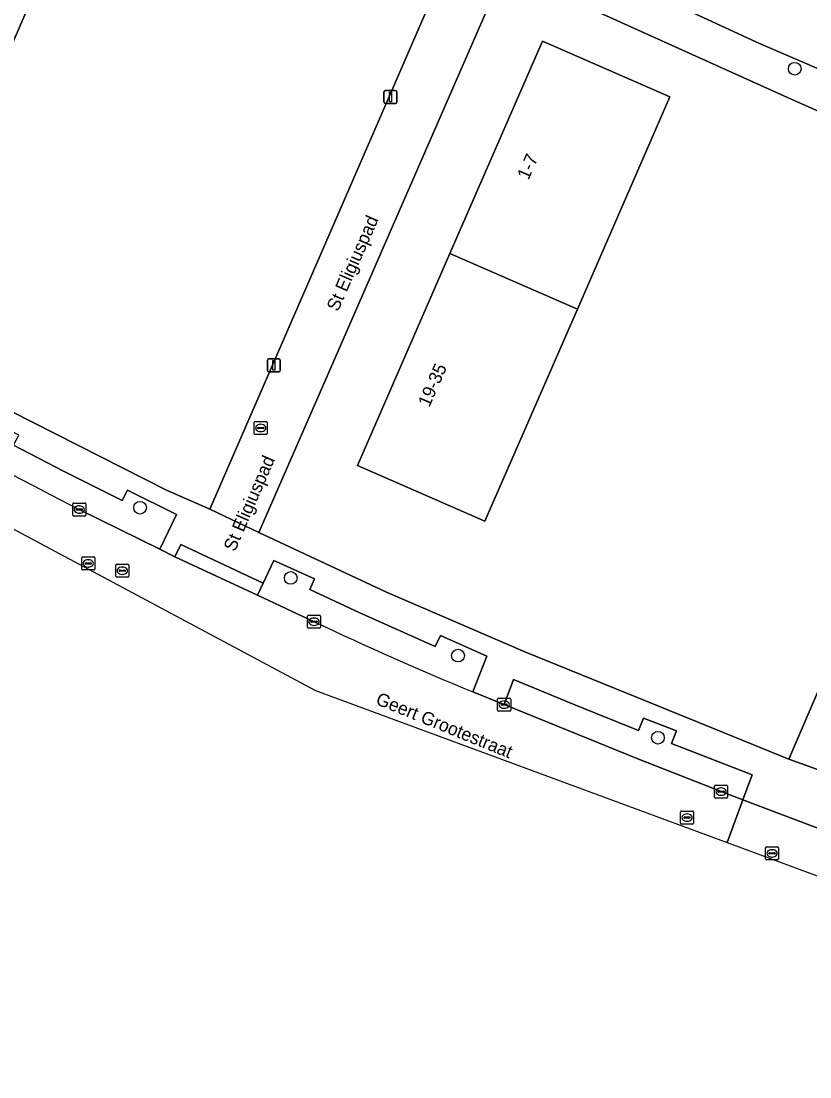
# Model space of a CAD drawing. Extents: x 162803 to 163818, y 381639 to 382475.
# Drawn here: x 163477 to 163537.7, y 381737.8 to 381819 of the extents above; entities that cross this region are included whole.
import ezdxf

# ---------------------------------------------------------------- set-up
doc = ezdxf.new("R2010")
doc.units = 0
for name, color, linetype in [('IMGEO_Boom', 7, 'Continuous'), ('IMGEO_Erf', 7, 'Continuous'), ('IMGEO_Groenvoorziening', 7, 'Continuous'), ('IMGEO_Kolk', 7, 'Continuous'), ('IMGEO_Lichtmast', 7, 'Continuous'), ('IMGEO_Openbare_ruimte_label', 7, 'Continuous'), ('IMGEO_Pand', 7, 'Continuous'), ('IMGEO_Pand_nummerreeks', 7, 'Continuous'), ('IMGEO_Rijbaan_lokaal_gesloten', 7, 'Continuous'), ('IMGEO_Rijbaan_lokaal_open', 7, 'Continuous'), ('IMGEO_Rioolput', 7, 'Continuous'), ('IMGEO_Voetpad_open', 7, 'Continuous')]:
    doc.layers.add(name, color=color, linetype=linetype)

msp = doc.modelspace()

# ---------------------------------------------------------------- linework, layer by layer
at = {"layer": 'IMGEO_Boom'}
for centre in [(163536.5, 381815.298), (163486.162, 381781.552), (163497.744, 381776.158), (163510.61, 381770.192), (163525.979, 381763.873)]:
    msp.add_circle(centre, 0.489, dxfattribs=at)
at = {"layer": 'IMGEO_Erf'}
for points in [[(163469.482, 381801.434), (163459.697, 381805.683), (163466.777, 381821.989), (163473.858, 381838.296), (163483.642, 381834.047), (163476.562, 381817.741)], [(163554.407, 381804.897), (163535.946, 381813.079), (163514.191, 381822.919), (163500, 381790.434), (163495.29, 381779.652), (163500, 381777.455), (163505.12, 381775.067), (163515.74, 381770.486), (163526.108, 381766.287), (163536.042, 381762.23)], [(163512.674, 381780.518), (163502.875, 381784.792), (163509.99, 381801.103), (163517.105, 381817.414), (163526.903, 381813.14), (163519.789, 381796.829)]]:
    msp.add_lwpolyline(points, close=True, dxfattribs=at)
msp.add_lwpolyline([(163452.321, 381802.14), (163471.094, 381791.572), (163488.188, 381782.903), (163491.532, 381781.453), (163500, 381800.948), (163510.339, 381824.751)], dxfattribs=at)
at = {"layer": 'IMGEO_Groenvoorziening'}
for points in [[(163481.486, 381781.418), (163487.678, 381778.362), (163488.96, 381781.032), (163485.188, 381782.906), (163484.79, 381782.123), (163480.268, 381784.375), (163476.418, 381786.352), (163476.829, 381787.144), (163473.344, 381788.947), (163472.949, 381788.159), (163470.499, 381789.393), (163469.647, 381787.574)], [(163511.749, 381767.394), (163512.833, 381770.139), (163509.256, 381771.721), (163508.857, 381770.893), (163503.051, 381773.48), (163499.218, 381775.261), (163499.585, 381776.09), (163496.453, 381777.504), (163495.633, 381775.753)], [(163495.633, 381775.753), (163495.189, 381774.843), (163499.537, 381772.793)]]:
    msp.add_lwpolyline(points, dxfattribs=at)
msp.add_lwpolyline([(163514.158, 381766.422), (163524.551, 381762.189), (163530.838, 381759.732), (163532.508, 381759.099), (163533.236, 381761.01), (163527.032, 381763.436), (163527.418, 381764.41), (163524.881, 381765.385), (163524.487, 381764.417), (163519.597, 381766.415), (163514.867, 381768.345)], close=True, dxfattribs=at)
for centre, radius, start, end in [((164147.327, 383076.402), 1456.135, 242.264108, 242.789162), ((163620.061, 382028.895), 283.045, 244.79794, 247.50103)]:
    msp.add_arc(centre, radius, start, end, dxfattribs=at)
at = {"layer": 'IMGEO_Kolk'}
for p, q in [((163481.06, 381781.918), (163481.912, 381781.918)), ((163480.985, 381780.992), (163480.985, 381781.844)), ((163481.244, 381781.412), (163481.244, 381781.424)), ((163481.682, 381781.375), (163481.284, 381781.375)), ((163481.287, 381781.461), (163481.685, 381781.461)), ((163481.496, 381781.138), (163481.471, 381781.138)), ((163481.473, 381781.698), (163481.498, 381781.698)), ((163481.728, 381781.424), (163481.728, 381781.412)), ((163481.986, 381781.844), (163481.986, 381780.992)), ((163481.912, 381780.918), (163481.06, 381780.918)), ((163499.036, 381772.367), (163499.036, 381773.219)), ((163499.111, 381773.293), (163499.963, 381773.293)), ((163499.524, 381773.073), (163499.549, 381773.073)), ((163500.037, 381773.219), (163500.037, 381772.367)), ((163499.963, 381772.293), (163499.111, 381772.293)), ((163499.295, 381772.787), (163499.295, 381772.799)), ((163499.733, 381772.75), (163499.335, 381772.75)), ((163499.338, 381772.836), (163499.736, 381772.836)), ((163499.547, 381772.513), (163499.522, 381772.513)), ((163499.779, 381772.799), (163499.779, 381772.787)), ((163513.657, 381765.996), (163513.657, 381766.848)), ((163513.732, 381766.922), (163514.584, 381766.922)), ((163514.145, 381766.702), (163514.17, 381766.702)), ((163514.658, 381766.848), (163514.658, 381765.996)), ((163514.584, 381765.922), (163513.732, 381765.922)), ((163513.916, 381766.416), (163513.916, 381766.428)), ((163514.354, 381766.379), (163513.956, 381766.379)), ((163513.959, 381766.465), (163514.357, 381766.465)), ((163514.168, 381766.142), (163514.143, 381766.142)), ((163514.4, 381766.428), (163514.4, 381766.416)), ((163530.337, 381759.306), (163530.337, 381760.158)), ((163530.412, 381760.232), (163531.264, 381760.232)), ((163530.825, 381760.012), (163530.85, 381760.012)), ((163531.338, 381760.158), (163531.338, 381759.306)), ((163531.264, 381759.232), (163530.412, 381759.232)), ((163530.596, 381759.726), (163530.596, 381759.738)), ((163531.034, 381759.689), (163530.636, 381759.689)), ((163530.639, 381759.775), (163531.037, 381759.775)), ((163530.848, 381759.452), (163530.823, 381759.452)), ((163531.08, 381759.738), (163531.08, 381759.726))]:
    msp.add_line(p, q, dxfattribs=at)
for points in [[(163481.06, 381781.918), (163481.912, 381781.918)], [(163480.985, 381780.992), (163480.985, 381781.844)], [(163481.986, 381781.844), (163481.986, 381780.992)], [(163481.912, 381780.918), (163481.06, 381780.918)], [(163499.036, 381772.367), (163499.036, 381773.219)], [(163499.111, 381773.293), (163499.963, 381773.293)], [(163500.037, 381773.219), (163500.037, 381772.367)], [(163499.963, 381772.293), (163499.111, 381772.293)], [(163513.657, 381765.996), (163513.657, 381766.848)], [(163513.732, 381766.922), (163514.584, 381766.922)], [(163514.658, 381766.848), (163514.658, 381765.996)], [(163514.584, 381765.922), (163513.732, 381765.922)], [(163530.337, 381759.306), (163530.337, 381760.158)], [(163530.412, 381760.232), (163531.264, 381760.232)], [(163531.338, 381760.158), (163531.338, 381759.306)], [(163531.264, 381759.232), (163530.412, 381759.232)]]:
    msp.add_lwpolyline(points, dxfattribs=at)
for centre, radius, start, end in [((163481.062, 381781.842), 0.0765, 91.55205, 178.44795), ((163481.062, 381781.842), 0.0765, 91.55205, 178.44795), ((163481.91, 381781.842), 0.0765, 1.55205, 88.44795), ((163481.91, 381781.842), 0.0765, 1.55205, 88.44795), ((163481.284, 381781.421), 0.0403, 85.87752, 175.75265), ((163481.281, 381781.411), 0.0366, 178.93798, 274.71019), ((163481.685, 381781.418), 0.043, 264.86636, 352.45326), ((163481.689, 381781.423), 0.0386, 1.73085, 96.63898), ((163481.062, 381780.994), 0.0765, 181.55205, 268.44795), ((163481.062, 381780.994), 0.0765, 181.55205, 268.44795), ((163481.91, 381780.994), 0.0765, 271.55205, 358.44795), ((163481.91, 381780.994), 0.0765, 271.55205, 358.44795), ((163499.113, 381773.217), 0.0765, 91.55205, 178.44795), ((163499.113, 381773.217), 0.0765, 91.55205, 178.44795), ((163499.961, 381773.217), 0.0765, 1.55205, 88.44795), ((163499.961, 381773.217), 0.0765, 1.55205, 88.44795), ((163499.113, 381772.369), 0.0765, 181.55205, 268.44795), ((163499.113, 381772.369), 0.0765, 181.55205, 268.44795), ((163499.335, 381772.796), 0.0403, 85.87752, 175.75265), ((163499.332, 381772.786), 0.0366, 178.93798, 274.71019), ((163499.736, 381772.793), 0.043, 264.86636, 352.45326), ((163499.74, 381772.798), 0.0386, 1.73085, 96.63898), ((163499.961, 381772.369), 0.0765, 271.55205, 358.44795), ((163499.961, 381772.369), 0.0765, 271.55205, 358.44795), ((163513.734, 381766.846), 0.0765, 91.55205, 178.44795), ((163513.734, 381766.846), 0.0765, 91.55205, 178.44795), ((163514.582, 381766.846), 0.0765, 1.55205, 88.44795), ((163514.582, 381766.846), 0.0765, 1.55205, 88.44795), ((163513.734, 381765.998), 0.0765, 181.55205, 268.44795), ((163513.734, 381765.998), 0.0765, 181.55205, 268.44795), ((163513.956, 381766.425), 0.0403, 85.87752, 175.75265), ((163513.953, 381766.415), 0.0366, 178.93798, 274.71019), ((163514.357, 381766.422), 0.043, 264.86636, 352.45326), ((163514.361, 381766.427), 0.0386, 1.73085, 96.63898), ((163514.582, 381765.998), 0.0765, 271.55205, 358.44795), ((163514.582, 381765.998), 0.0765, 271.55205, 358.44795), ((163530.414, 381760.156), 0.0765, 91.55205, 178.44795), ((163530.414, 381760.156), 0.0765, 91.55205, 178.44795), ((163531.262, 381760.156), 0.0765, 1.55205, 88.44795), ((163531.262, 381760.156), 0.0765, 1.55205, 88.44795), ((163530.414, 381759.308), 0.0765, 181.55205, 268.44795), ((163530.414, 381759.308), 0.0765, 181.55205, 268.44795), ((163530.636, 381759.735), 0.0403, 85.87752, 175.75265), ((163530.633, 381759.725), 0.0366, 178.93798, 274.71019), ((163531.037, 381759.732), 0.043, 264.86636, 352.45326), ((163531.041, 381759.737), 0.0386, 1.73085, 96.63898), ((163531.262, 381759.308), 0.0765, 271.55205, 358.44795), ((163531.262, 381759.308), 0.0765, 271.55205, 358.44795)]:
    msp.add_arc(centre, radius, start, end, dxfattribs=at)
for centre, major_axis, ratio, start_param, end_param in [((163481.472, 381781.418), (-0.387, 0.002), 0.722429, 4.712389, 7.853982), ((163481.497, 381781.418), (-0.39, 0.002), 0.717154, 1.570796, 4.712389), ((163499.523, 381772.793), (-0.387, 0.002), 0.722429, 4.712389, 7.853982), ((163499.548, 381772.793), (-0.39, 0.002), 0.717154, 1.570796, 4.712389), ((163514.144, 381766.422), (-0.387, 0.002), 0.722429, 4.712389, 7.853982), ((163514.169, 381766.422), (-0.39, 0.002), 0.717154, 1.570796, 4.712389), ((163530.824, 381759.732), (-0.387, 0.002), 0.722429, 4.712389, 7.853982), ((163530.849, 381759.732), (-0.39, 0.002), 0.717154, 1.570796, 4.712389)]:
    msp.add_ellipse(centre, major_axis=major_axis, ratio=ratio, start_param=start_param, end_param=end_param, dxfattribs=at)
at = {"layer": 'IMGEO_Lichtmast'}
for p, q in [((163505.018, 381813.634), (163505.808, 381813.634)), ((163505.808, 381813.634), (163505.018, 381813.634)), ((163504.918, 381812.734), (163504.918, 381813.534)), ((163504.918, 381813.534), (163504.918, 381812.734)), ((163505.908, 381813.534), (163505.908, 381812.734)), ((163505.908, 381812.734), (163505.908, 381813.534)), ((163505.808, 381812.634), (163505.018, 381812.634)), ((163505.018, 381812.634), (163505.808, 381812.634)), ((163495.948, 381792.107), (163495.948, 381792.907)), ((163495.948, 381792.907), (163495.948, 381792.107)), ((163496.048, 381793.007), (163496.838, 381793.007)), ((163496.838, 381793.007), (163496.048, 381793.007)), ((163496.938, 381792.907), (163496.938, 381792.107)), ((163496.938, 381792.107), (163496.938, 381792.907)), ((163496.838, 381792.007), (163496.048, 381792.007)), ((163496.048, 381792.007), (163496.838, 381792.007))]:
    msp.add_line(p, q, dxfattribs=at)
for points in [[(163505.338, 381813.509), (163505.488, 381813.509), (163505.488, 381812.759), (163505.338, 381812.759), (163505.338, 381813.509)], [(163496.368, 381792.882), (163496.518, 381792.882), (163496.518, 381792.132), (163496.368, 381792.132), (163496.368, 381792.882)]]:
    msp.add_lwpolyline(points, dxfattribs=at)
for centre, start, end in [((163505.018, 381813.534), 90, 180), ((163505.018, 381813.534), 90, 180), ((163505.808, 381813.534), 0, 90), ((163505.808, 381813.534), 360, 90), ((163505.018, 381812.734), 180, 270), ((163505.018, 381812.734), 180, 270), ((163505.808, 381812.734), 270, 0), ((163505.808, 381812.734), 270, 0), ((163496.048, 381792.907), 90, 180), ((163496.048, 381792.907), 90, 180), ((163496.838, 381792.907), 0, 90), ((163496.838, 381792.907), 360, 90), ((163496.048, 381792.107), 180, 270), ((163496.048, 381792.107), 180, 270), ((163496.838, 381792.107), 270, 0), ((163496.838, 381792.107), 270, 0)]:
    msp.add_arc(centre, 0.1, start, end, dxfattribs=at)
at = {"layer": 'IMGEO_Pand'}
for points in [[(163466.777, 381821.989), (163476.562, 381817.741), (163483.642, 381834.047), (163473.858, 381838.296)], [(163519.789, 381796.829), (163526.903, 381813.14), (163517.105, 381817.414), (163509.99, 381801.103)], [(163519.789, 381796.829), (163509.99, 381801.103), (163502.875, 381784.792), (163512.674, 381780.518)]]:
    msp.add_lwpolyline(points, close=True, dxfattribs=at)
at = {"layer": 'IMGEO_Rijbaan_lokaal_gesloten'}
msp.add_lwpolyline([(163539.612, 381752.735), (163540.781, 381756.015), (163539.57, 381756.447), (163532.508, 381759.099), (163531.295, 381755.808)], close=True, dxfattribs=at)
at = {"layer": 'IMGEO_Rijbaan_lokaal_open'}
for points in [[(163471.754, 381847.37), (163487.24, 381839.376), (163500, 381833.05), (163510.521, 381828.057), (163516.325, 381825.302), (163533.779, 381817.249), (163554.293, 381808.419), (163561.102, 381805.535), (163577.998, 381798.72), (163599.538, 381790.571), (163605.983, 381788.269), (163626.738, 381781.138), (163633.654, 381778.796), (163637.107, 381777.697), (163639.414, 381776.915)], [(163469.647, 381787.574), (163467.78, 381788.577), (163467.596, 381788.683), (163461.407, 381792.145), (163454.695, 381795.909), (163451.837, 381797.516), (163449.899, 381794.075), (163499.648, 381767.498), (163531.295, 381755.808)], [(163499.537, 381772.793), (163495.189, 381774.843), (163488.831, 381777.787), (163487.678, 381778.362), (163481.486, 381781.418)], [(163531.295, 381755.808), (163532.508, 381759.099), (163530.838, 381759.732), (163524.551, 381762.189), (163514.158, 381766.422), (163511.749, 381767.394)]]:
    msp.add_lwpolyline(points, dxfattribs=at)
msp.add_lwpolyline([(163489.298, 381778.725), (163488.831, 381777.787), (163495.189, 381774.843), (163495.633, 381775.753)], close=True, dxfattribs=at)
for centre, radius, start, end in [((164147.327, 383076.402), 1456.135, 242.264108, 242.789162), ((163620.061, 382028.895), 283.045, 244.79794, 247.50103)]:
    msp.add_arc(centre, radius, start, end, dxfattribs=at)
at = {"layer": 'IMGEO_Rioolput'}
for p, q in [((163494.941, 381787.262), (163494.941, 381788.114)), ((163495.016, 381788.188), (163495.868, 381788.188)), ((163495.2, 381787.682), (163495.2, 381787.694)), ((163495.638, 381787.645), (163495.24, 381787.645)), ((163495.243, 381787.731), (163495.641, 381787.731)), ((163495.429, 381787.968), (163495.454, 381787.968)), ((163495.684, 381787.694), (163495.684, 381787.682)), ((163495.942, 381788.114), (163495.942, 381787.262)), ((163495.868, 381787.188), (163495.016, 381787.188)), ((163495.452, 381787.408), (163495.427, 381787.408)), ((163481.675, 381776.844), (163481.675, 381777.696)), ((163481.75, 381777.77), (163482.602, 381777.77)), ((163481.934, 381777.264), (163481.934, 381777.276)), ((163482.372, 381777.227), (163481.974, 381777.227)), ((163481.977, 381777.313), (163482.375, 381777.313)), ((163482.163, 381777.55), (163482.188, 381777.55)), ((163482.418, 381777.276), (163482.418, 381777.264)), ((163482.676, 381777.696), (163482.676, 381776.844)), ((163484.295, 381776.283), (163484.295, 381777.135)), ((163484.37, 381777.209), (163485.222, 381777.209)), ((163485.296, 381777.135), (163485.296, 381776.283)), ((163482.602, 381776.77), (163481.75, 381776.77)), ((163482.186, 381776.99), (163482.161, 381776.99)), ((163484.554, 381776.703), (163484.554, 381776.715)), ((163484.992, 381776.666), (163484.594, 381776.666)), ((163484.597, 381776.752), (163484.995, 381776.752)), ((163484.806, 381776.429), (163484.781, 381776.429)), ((163484.783, 381776.989), (163484.808, 381776.989)), ((163485.038, 381776.715), (163485.038, 381776.703)), ((163485.222, 381776.209), (163484.37, 381776.209)), ((163527.72, 381757.312), (163527.72, 381758.164)), ((163527.795, 381758.238), (163528.647, 381758.238)), ((163527.979, 381757.732), (163527.979, 381757.744)), ((163528.417, 381757.695), (163528.019, 381757.695)), ((163528.022, 381757.781), (163528.42, 381757.781)), ((163528.208, 381758.018), (163528.233, 381758.018)), ((163528.463, 381757.744), (163528.463, 381757.732)), ((163528.721, 381758.164), (163528.721, 381757.312)), ((163528.647, 381757.238), (163527.795, 381757.238)), ((163528.231, 381757.458), (163528.206, 381757.458)), ((163534.256, 381754.558), (163534.256, 381755.41)), ((163534.331, 381755.484), (163535.183, 381755.484)), ((163534.744, 381755.264), (163534.769, 381755.264)), ((163535.257, 381755.41), (163535.257, 381754.558)), ((163535.183, 381754.484), (163534.331, 381754.484)), ((163534.515, 381754.978), (163534.515, 381754.99)), ((163534.953, 381754.941), (163534.555, 381754.941)), ((163534.558, 381755.027), (163534.956, 381755.027)), ((163534.767, 381754.704), (163534.742, 381754.704)), ((163534.999, 381754.99), (163534.999, 381754.978))]:
    msp.add_line(p, q, dxfattribs=at)
for points in [[(163494.941, 381787.262), (163494.941, 381788.114)], [(163495.016, 381788.188), (163495.868, 381788.188)], [(163495.942, 381788.114), (163495.942, 381787.262)], [(163495.868, 381787.188), (163495.016, 381787.188)], [(163481.675, 381776.844), (163481.675, 381777.696)], [(163481.75, 381777.77), (163482.602, 381777.77)], [(163482.676, 381777.696), (163482.676, 381776.844)], [(163484.295, 381776.283), (163484.295, 381777.135)], [(163484.37, 381777.209), (163485.222, 381777.209)], [(163485.296, 381777.135), (163485.296, 381776.283)], [(163482.602, 381776.77), (163481.75, 381776.77)], [(163485.222, 381776.209), (163484.37, 381776.209)], [(163527.72, 381757.312), (163527.72, 381758.164)], [(163527.795, 381758.238), (163528.647, 381758.238)], [(163528.721, 381758.164), (163528.721, 381757.312)], [(163528.647, 381757.238), (163527.795, 381757.238)], [(163534.256, 381754.558), (163534.256, 381755.41)], [(163534.331, 381755.484), (163535.183, 381755.484)], [(163535.257, 381755.41), (163535.257, 381754.558)], [(163535.183, 381754.484), (163534.331, 381754.484)]]:
    msp.add_lwpolyline(points, dxfattribs=at)
for centre, radius, start, end in [((163495.018, 381788.112), 0.0765, 91.55205, 178.44795), ((163495.018, 381788.112), 0.0765, 91.55205, 178.44795), ((163495.24, 381787.691), 0.0403, 85.87752, 175.75265), ((163495.237, 381787.681), 0.0366, 178.93798, 274.71019), ((163495.641, 381787.688), 0.043, 264.86636, 352.45326), ((163495.645, 381787.693), 0.0386, 1.73085, 96.63898), ((163495.866, 381788.112), 0.0765, 1.55205, 88.44795), ((163495.866, 381788.112), 0.0765, 1.55205, 88.44795), ((163495.018, 381787.264), 0.0765, 181.55205, 268.44795), ((163495.018, 381787.264), 0.0765, 181.55205, 268.44795), ((163495.866, 381787.264), 0.0765, 271.55205, 358.44795), ((163495.866, 381787.264), 0.0765, 271.55205, 358.44795), ((163481.752, 381777.694), 0.0765, 91.55205, 178.44795), ((163481.752, 381777.694), 0.0765, 91.55205, 178.44795), ((163481.974, 381777.273), 0.0403, 85.87752, 175.75265), ((163481.971, 381777.263), 0.0366, 178.93798, 274.71019), ((163482.375, 381777.27), 0.043, 264.86636, 352.45326), ((163482.379, 381777.275), 0.0386, 1.73085, 96.63898), ((163482.6, 381777.694), 0.0765, 1.55205, 88.44795), ((163482.6, 381777.694), 0.0765, 1.55205, 88.44795), ((163484.372, 381777.133), 0.0765, 91.55205, 178.44795), ((163484.372, 381777.133), 0.0765, 91.55205, 178.44795), ((163485.22, 381777.133), 0.0765, 1.55205, 88.44795), ((163485.22, 381777.133), 0.0765, 1.55205, 88.44795), ((163481.752, 381776.846), 0.0765, 181.55205, 268.44795), ((163481.752, 381776.846), 0.0765, 181.55205, 268.44795), ((163482.6, 381776.846), 0.0765, 271.55205, 358.44795), ((163482.6, 381776.846), 0.0765, 271.55205, 358.44795), ((163484.372, 381776.285), 0.0765, 181.55205, 268.44795), ((163484.372, 381776.285), 0.0765, 181.55205, 268.44795), ((163484.594, 381776.712), 0.0403, 85.87752, 175.75265), ((163484.591, 381776.702), 0.0366, 178.93798, 274.71019), ((163484.995, 381776.709), 0.043, 264.86636, 352.45326), ((163484.999, 381776.714), 0.0386, 1.73085, 96.63898), ((163485.22, 381776.285), 0.0765, 271.55205, 358.44795), ((163485.22, 381776.285), 0.0765, 271.55205, 358.44795), ((163527.797, 381758.162), 0.0765, 91.55205, 178.44795), ((163527.797, 381758.162), 0.0765, 91.55205, 178.44795), ((163528.019, 381757.741), 0.0403, 85.87752, 175.75265), ((163528.016, 381757.731), 0.0366, 178.93798, 274.71019), ((163528.42, 381757.738), 0.043, 264.86636, 352.45326), ((163528.424, 381757.743), 0.0386, 1.73085, 96.63898), ((163528.645, 381758.162), 0.0765, 1.55205, 88.44795), ((163528.645, 381758.162), 0.0765, 1.55205, 88.44795), ((163527.797, 381757.314), 0.0765, 181.55205, 268.44795), ((163527.797, 381757.314), 0.0765, 181.55205, 268.44795), ((163528.645, 381757.314), 0.0765, 271.55205, 358.44795), ((163528.645, 381757.314), 0.0765, 271.55205, 358.44795), ((163534.333, 381755.408), 0.0765, 91.55205, 178.44795), ((163534.333, 381755.408), 0.0765, 91.55205, 178.44795), ((163535.181, 381755.408), 0.0765, 1.55205, 88.44795), ((163535.181, 381755.408), 0.0765, 1.55205, 88.44795), ((163534.333, 381754.56), 0.0765, 181.55205, 268.44795), ((163534.333, 381754.56), 0.0765, 181.55205, 268.44795), ((163534.555, 381754.987), 0.0403, 85.87752, 175.75265), ((163534.552, 381754.977), 0.0366, 178.93798, 274.71019), ((163534.956, 381754.984), 0.043, 264.86636, 352.45326), ((163534.96, 381754.989), 0.0386, 1.73085, 96.63898), ((163535.181, 381754.56), 0.0765, 271.55205, 358.44795), ((163535.181, 381754.56), 0.0765, 271.55205, 358.44795)]:
    msp.add_arc(centre, radius, start, end, dxfattribs=at)
for centre, major_axis, ratio, start_param, end_param in [((163495.428, 381787.688), (-0.387, 0.002), 0.722429, 4.712389, 7.853982), ((163495.453, 381787.688), (-0.39, 0.002), 0.717154, 1.570796, 4.712389), ((163482.162, 381777.27), (-0.387, 0.002), 0.722429, 4.712389, 7.853982), ((163482.187, 381777.27), (-0.39, 0.002), 0.717154, 1.570796, 4.712389), ((163484.782, 381776.709), (-0.387, 0.002), 0.722429, 4.712389, 7.853982), ((163484.807, 381776.709), (-0.39, 0.002), 0.717154, 1.570796, 4.712389), ((163528.207, 381757.738), (-0.387, 0.002), 0.722429, 4.712389, 7.853982), ((163528.232, 381757.738), (-0.39, 0.002), 0.717154, 1.570796, 4.712389), ((163534.743, 381754.984), (-0.387, 0.002), 0.722429, 4.712389, 7.853982), ((163534.768, 381754.984), (-0.39, 0.002), 0.717154, 1.570796, 4.712389)]:
    msp.add_ellipse(centre, major_axis=major_axis, ratio=ratio, start_param=start_param, end_param=end_param, dxfattribs=at)
at = {"layer": 'IMGEO_Voetpad_open'}
for points in [[(163471.095, 381844.434), (163479.944, 381839.844), (163480.949, 381839.322), (163479.327, 381836.591), (163481.822, 381835.232), (163483.419, 381838.041), (163491.148, 381834.032), (163500, 381829.751), (163510.339, 381824.751), (163514.191, 381822.919), (163535.946, 381813.079), (163554.407, 381804.897), (163558.59, 381803.327), (163559.941, 381802.767), (163573.895, 381797.053), (163581.187, 381794.234), (163580.279, 381791.819), (163583.345, 381790.766), (163584.228, 381793.059), (163589.771, 381790.916), (163599.635, 381787.326), (163603.532, 381785.876), (163617.902, 381780.975), (163637.177, 381774.637)], [(163638.124, 381774.067), (163639.414, 381776.915), (163637.107, 381777.697), (163633.654, 381778.796), (163626.738, 381781.138), (163605.983, 381788.269), (163605.633, 381787.29), (163599.188, 381789.592), (163599.538, 381790.571), (163577.998, 381798.72), (163561.102, 381805.535), (163560.647, 381804.451), (163553.808, 381807.302), (163554.293, 381808.419), (163533.779, 381817.249), (163516.325, 381825.302), (163515.879, 381824.362), (163510.075, 381827.117)], [(163621.14, 381737.802), (163602.925, 381741.828), (163590.638, 381744.904), (163586.254, 381746.19), (163582.254, 381747.105), (163572.94, 381750), (163559.284, 381754.018), (163540.09, 381760.758), (163536.042, 381762.23), (163526.108, 381766.287), (163515.74, 381770.486), (163505.12, 381775.067), (163500, 381777.455), (163495.29, 381779.652), (163491.532, 381781.453), (163488.188, 381782.903), (163471.094, 381791.572), (163452.321, 381802.14)], [(163476.418, 381786.352), (163480.268, 381784.375), (163484.79, 381782.123), (163485.188, 381782.906), (163488.96, 381781.032), (163487.678, 381778.362), (163488.831, 381777.787), (163489.298, 381778.725), (163495.633, 381775.753), (163496.453, 381777.504), (163499.585, 381776.09), (163499.218, 381775.261), (163503.051, 381773.48), (163508.857, 381770.893), (163509.256, 381771.721), (163512.833, 381770.139), (163511.749, 381767.394), (163514.158, 381766.422), (163514.867, 381768.345), (163519.597, 381766.415), (163524.487, 381764.417), (163524.881, 381765.385), (163527.418, 381764.41), (163527.032, 381763.436), (163533.236, 381761.01), (163532.508, 381759.099), (163539.57, 381756.447)]]:
    msp.add_lwpolyline(points, dxfattribs=at)
for points in [[(163514.191, 381822.919), (163510.339, 381824.751), (163500, 381800.948), (163491.532, 381781.453), (163495.29, 381779.652), (163500, 381790.434)], [(163558.59, 381803.327), (163554.407, 381804.897), (163536.042, 381762.23), (163540.09, 381760.758), (163550.18, 381784.203)]]:
    msp.add_lwpolyline(points, close=True, dxfattribs=at)

# ---------------------------------------------------------------- texts
at = {"layer": 'IMGEO_Openbare_ruimte_label'}
for s, rotation, p in [('St Eligiuspad', 66.30503, (163501.383, 381796.587)), ('St Eligiuspad', 66.61336, (163493.455, 381778.12)), ('Geert Grootestraat', 337.84741, (163504.212, 381766.478))]:
    msp.add_text(s, height=1, rotation=rotation, dxfattribs=at).set_placement(p)
at = {"layer": 'IMGEO_Pand_nummerreeks'}
for s, rotation, p in [('1-7', 66.34579, (163516.028, 381806.697)), ('19-35', 66.1551, (163508.4, 381789.23))]:
    msp.add_text(s, height=1, rotation=rotation, dxfattribs=at).set_placement(p)

doc.saveas('drawing.dxf')
